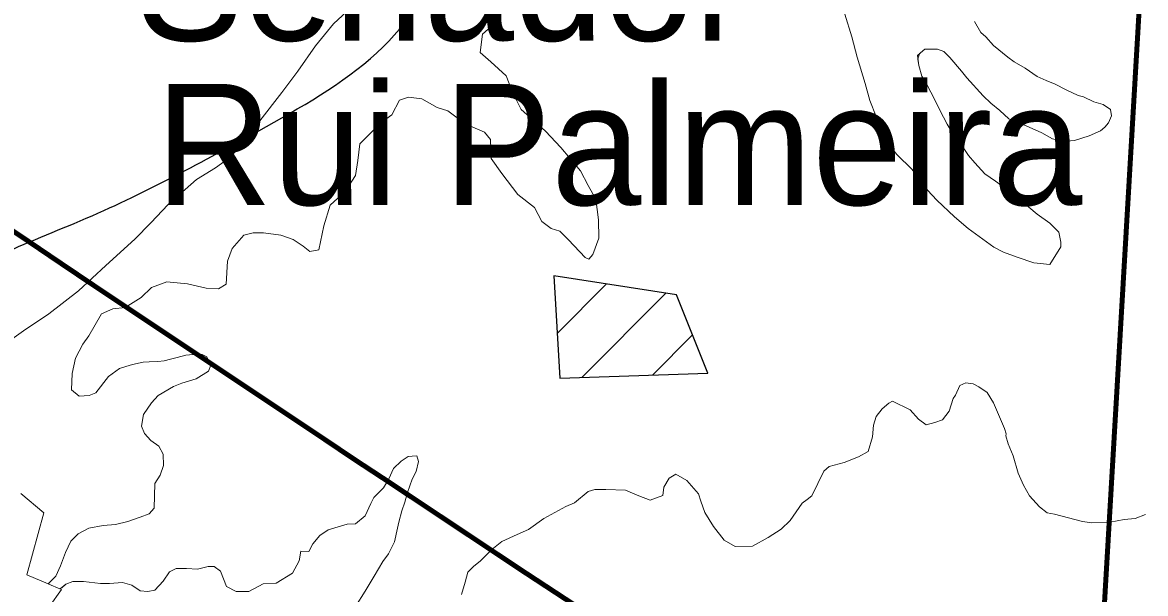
# Model space of a CAD drawing. Extents: x 553962 to 842807, y 8883888 to 9032388.
# Drawn here: x 669542 to 674180, y 8953134 to 8955492 of the extents above; entities that cross this region are included whole.
import ezdxf

# ---------------------------------------------------------------- set-up
doc = ezdxf.new("R2010")
doc.units = 0
doc.header["$LTSCALE"] = 160
for name, color, linetype, lineweight in [('21', 7, 'Continuous', 25), ('27', 7, 'Continuous', 90), ('28', 7, 'Continuous', 13), ('4', 7, 'Continuous', 13)]:
    doc.layers.add(name, color=color, linetype=linetype, lineweight=lineweight)
doc.layers.add('29', color=7, linetype='Continuous')

msp = doc.modelspace()

# ---------------------------------------------------------------- linework, layer by layer
at = {"layer": '21'}
msp.add_spline([(665209.5, 8949437.1), (665261.8, 8949907.3), (665888.8, 8950560.5), (666750.9, 8951187.5), (667665.3, 8951814.5), (668344.5, 8952363.1), (668788.7, 8952911.7), (669180.6, 8953564.9), (669154.4, 8954270.2), (669755.3, 8954662.1), (670486.8, 8955027.9), (671218.3, 8955785.5), (671166.1, 8956360.3), (671531.8, 8956726), (671479.6, 8956987.3), (670957.1, 8957405.3), (670695.8, 8957849.4), (671139.9, 8958502.5), (671845.3, 8959207.9), (672394, 8958789.9), (673047.1, 8959234), (673465.1, 8959834.9), (673177.7, 8960461.9), (673987.6, 8960749.3), (675163.2, 8960879.9), (676103.7, 8960906.1), (677253.2, 8961428.6), (677697.4, 8961559.2), (678115.4, 8962133.9), (678611.8, 8962369.1), (678820.8, 8962919.9), (679291, 8963704.1), (679918, 8964226.8), (679944.1, 8964697.3), (679709, 8965272.3), (679291, 8966004.2), (678115.4, 8966945.2)], degree=3, dxfattribs=at)
at = {"layer": '27'}
msp.add_lwpolyline([(675245, 8966459.9), (679425.4, 8960995.9), (674256, 8957288.3), (673931.9, 8951754.5)], dxfattribs=at)
msp.add_spline([(637260.6, 8972975.8), (641524.5, 8971056.2), (652526.1, 8965412.7), (653164.3, 8965062.8), (670790.5, 8953770.1), (686194, 8943929.9), (696283.3, 8937647.1)], degree=3, dxfattribs=at)
at = {"layer": '28'}
for p, q in [((671750, 8954207.7), (671954.5, 8954412.2)), ((671851.5, 8954026.4), (672199.5, 8954374.4)), ((672144.3, 8954036.4), (672309.7, 8954201.8))]:
    msp.add_line(p, q, dxfattribs=at)
at = {"layer": '28', "lineweight": 25}
msp.add_lwpolyline([(671735.9, 8954446), (671760.9, 8954023.3), (672373, 8954044.2), (672243, 8954367.7)], close=True, dxfattribs=at)
at = {"layer": '4'}
for p, q in [((671750, 8954207.7), (671954.5, 8954412.2)), ((671851.5, 8954026.4), (672199.5, 8954374.4)), ((672144.3, 8954036.4), (672309.7, 8954201.8))]:
    msp.add_line(p, q, dxfattribs=at)
for points in [[(670900.8, 8955555.2), (670826.8, 8955485.7), (670752.8, 8955394.7), (670678.8, 8955290.2), (670613.8, 8955203.2), (670522.3, 8955086.2), (670458.7, 8954996.8), (670394, 8954932), (670339.5, 8954891.3), (670260.8, 8954843.1), (670144.1, 8954740.1), (670071.8, 8954665.2), (670005.8, 8954596.6), (669886.6, 8954488.6), (669773.7, 8954384.4), (669650.6, 8954289.1), (669546.5, 8954219.2), (669410.8, 8954122.6)], [(673152.7, 8954946.7), (673124, 8954981.8), (673113.3, 8955017.9), (673066.9, 8955103.2), (673041.3, 8955168.9), (673022.2, 8955239.3), (672989.2, 8955348.3), (672966.8, 8955432.8), (672938.4, 8955526.4)], [(672938.4, 8955526.4), (672966.8, 8955432.8), (672989.2, 8955348.3), (673022.2, 8955239.3), (673041.3, 8955168.9), (673066.9, 8955103.2), (673113.3, 8955017.9), (673122.4, 8954987.1), (673125.9, 8954979.4), (673152.7, 8954946.7), (673216.5, 8954884.9), (673279.4, 8954798.9), (673317.3, 8954758.2), (673391, 8954689.7), (673447.7, 8954640.8), (673552.8, 8954564.7), (673593.9, 8954543), (673650.2, 8954523.5), (673718, 8954499.3), (673785, 8954493.1), (673829.4, 8954565.2), (673830.1, 8954584.2), (673821.4, 8954626.3), (673784.7, 8954663.1), (673732.7, 8954700.5), (673663.7, 8954758.7), (673619.3, 8954794.6), (673559.8, 8954836), (673516.5, 8954866.7), (673475, 8954912.6), (673449.4, 8954942.6), (673424.1, 8954979), (673390.1, 8955023.4), (673361.3, 8955071.3), (673330.4, 8955129.5), (673306.8, 8955178.5), (673279.4, 8955230.2), (673255.4, 8955270.4), (673244.3, 8955314), (673237.8, 8955355.7), (673250, 8955367), (673268.2, 8955381.6), (673320.2, 8955381.1), (673346.6, 8955372.5), (673371.1, 8955347.5), (673419.8, 8955291.3), (673441.7, 8955262.6), (673508.8, 8955189.2), (673540.8, 8955158.9), (673577.8, 8955128.4), (673614.6, 8955094.1), (673687.2, 8955064.9), (673752.1, 8955036), (673795.7, 8955011.6), (673837.1, 8955000), (673886.7, 8955004.6), (673947.1, 8955024.1), (673993.4, 8955044), (674011.7, 8955059.8), (674026.3, 8955077.1), (674038.7, 8955105.8), (674034.6, 8955132.6), (674004.9, 8955152.7), (673965.9, 8955164.2), (673923.5, 8955184.7)], [(671503, 8955497.4), (671441.8, 8955443.9), (671432.1, 8955368.2), (671476.7, 8955329.3), (671540, 8955272), (671567.6, 8955201.3), (671601.7, 8955133.1), (671649.3, 8955090), (671702.2, 8955043.5), (671765.5, 8954975.4), (671802.2, 8954931.7), (671846.2, 8954878.6), (671878.3, 8954819.1), (671909.3, 8954762.2), (671921.5, 8954676.7), (671922.7, 8954601.8), (671897.5, 8954534.2), (671881.5, 8954514.5), (671865.3, 8954521.4), (671796.8, 8954594.8), (671761.3, 8954630.3), (671724.9, 8954640.5), (671686.6, 8954669.8), (671656.9, 8954727.9), (671588.4, 8954781.6), (671522.2, 8954867.7), (671477, 8954929.8), (671475.3, 8955008), (671449.5, 8955038.3), (671401.8, 8955059.5), (671348.8, 8955090.1), (671298.8, 8955126.8), (671254.8, 8955140.2), (671192, 8955176.6), (671136.4, 8955183.3), (671099.5, 8955170.7), (671067.9, 8955111), (671018.5, 8955074), (670973, 8955027.4), (670934.9, 8954990.7), (670926.6, 8954921.3), (670917, 8954860.1), (670875.2, 8954793.5), (670812.8, 8954737.3), (670786.7, 8954652.5), (670766.7, 8954553.3), (670729.3, 8954546.3), (670701, 8954568.2), (670660.4, 8954595.7), (670609.3, 8954613.1), (670538.2, 8954623.7), (670495.5, 8954623.7), (670456.5, 8954613.4), (670407.5, 8954559.3), (670388.4, 8954506.1), (670383.7, 8954411.5), (670352.3, 8954391.7), (670301.1, 8954394.8), (670223.3, 8954413.2), (670138.2, 8954421), (670075.1, 8954398.3), (670031.9, 8954355.7), (669966.8, 8954315.7), (669915.2, 8954309.9), (669868.6, 8954288.7), (669816.5, 8954197.7), (669791.2, 8954164.3), (669760.7, 8954105.7), (669746.9, 8954042.4), (669744.5, 8953975.2)], [(671909.3, 8954762.2), (671878.3, 8954819.1), (671846.2, 8954878.6), (671802.2, 8954931.7), (671765.5, 8954975.4), (671702.2, 8955043.5), (671649.3, 8955090), (671601.7, 8955133.1), (671567.6, 8955201.3), (671540, 8955272), (671476.7, 8955329.3), (671432.1, 8955368.2), (671441.8, 8955443.9), (671503, 8955497.4)], [(673474, 8955496.2), (673500.3, 8955450.8), (673519.9, 8955432.4), (673551.7, 8955397), (673610.8, 8955348), (673636.8, 8955329.3), (673682.9, 8955303.6), (673732.4, 8955268.8), (673769.9, 8955252.3), (673806.1, 8955237.1), (673852.2, 8955213.9), (673900.9, 8955190.6), (673923.5, 8955184.7), (673965.9, 8955164.2), (674004.9, 8955152.7), (674034.6, 8955132.6), (674038.7, 8955105.8), (674026.3, 8955077.1), (674011.7, 8955059.8), (673993.4, 8955044), (673947.1, 8955024.1), (673886.7, 8955004.6), (673837.1, 8955000), (673795.7, 8955011.6), (673752.1, 8955036), (673687.2, 8955064.9), (673614.6, 8955094.1), (673577.8, 8955128.4), (673540.8, 8955158.9), (673508.8, 8955189.2), (673441.7, 8955262.6), (673419.8, 8955291.3), (673371.1, 8955347.5), (673346.6, 8955372.5), (673320.2, 8955381.1), (673268.2, 8955381.6), (673250, 8955367), (673246, 8955363.4), (673240.2, 8955340.7), (673244.3, 8955314), (673255.4, 8955270.4), (673279.4, 8955230.2), (673306.8, 8955178.5), (673330.4, 8955129.5), (673361.3, 8955071.3), (673390.1, 8955023.4), (673424.1, 8954979), (673449.4, 8954942.6), (673475, 8954912.6), (673516.5, 8954866.7), (673559.8, 8954836), (673619.3, 8954794.6), (673663.7, 8954758.7), (673732.7, 8954700.5), (673784.7, 8954663.1), (673821.4, 8954626.3), (673830.1, 8954584.2), (673829.4, 8954565.2), (673785, 8954493.1), (673718, 8954499.3), (673650.2, 8954523.5), (673593.9, 8954543), (673552.8, 8954564.7), (673447.7, 8954640.8), (673391, 8954689.7), (673317.3, 8954758.2), (673279.4, 8954798.9), (673216.5, 8954884.9), (673152.7, 8954946.7)], [(673923.5, 8955184.7), (673900.9, 8955190.6), (673852.2, 8955213.9), (673806.1, 8955237.1), (673769.9, 8955252.3), (673732.4, 8955268.8), (673682.9, 8955303.6), (673636.8, 8955329.3), (673610.8, 8955348), (673551.7, 8955397), (673519.9, 8955432.4), (673500.3, 8955450.8), (673474, 8955496.2)], [(669698.7, 8953248.5), (669719.5, 8953303.1), (669741.9, 8953350.3), (669772.4, 8953380.7), (669815.8, 8953403.6), (669874.9, 8953414.8), (669925.8, 8953419.8), (669977.9, 8953431.8), (670028.5, 8953449.7), (670065.1, 8953463.7), (670085.9, 8953486.1), (670089.3, 8953588), (670111, 8953623.4), (670124.6, 8953662.5), (670122.8, 8953709.5), (670104.7, 8953742.3), (670071.7, 8953765.7), (670046.7, 8953795), (670033.9, 8953825.7), (670042.2, 8953873.9), (670075.1, 8953921.3), (670102.4, 8953951.3), (670166.6, 8953989.2), (670200.9, 8954002.5), (670260, 8954020.7), (670311, 8954051.7), (670319.7, 8954077.4), (670304, 8954112), (670283.8, 8954120.6), (670247.1, 8954120.6), (670217.4, 8954118), (670180.7, 8954109), (670154.2, 8954101.6), (670127.8, 8954094.6), (670100.9, 8954091.5), (670065.8, 8954090.4), (670040.8, 8954089.2), (670009.6, 8954081.9), (669987.6, 8954076.8), (669942.8, 8954063.1), (669897.2, 8954030.8), (669845.8, 8953962.8), (669817.7, 8953951.7), (669776.3, 8953949.3), (669744.5, 8953975.2), (669746.9, 8954042.4), (669760.7, 8954105.7), (669791.2, 8954164.3), (669816.5, 8954197.7), (669868.6, 8954288.7), (669915.2, 8954309.9), (669966.8, 8954315.7), (670031.9, 8954355.7), (670075.1, 8954398.3), (670138.2, 8954421), (670223.3, 8954413.2), (670301.1, 8954394.8), (670352.3, 8954391.7), (670383.7, 8954411.5), (670388.4, 8954506.1), (670407.5, 8954559.3), (670456.5, 8954613.4), (670495.5, 8954623.7), (670538.2, 8954623.7), (670609.3, 8954613.1), (670660.4, 8954595.7), (670701, 8954568.2), (670729.3, 8954546.3), (670766.7, 8954553.3), (670786.7, 8954652.5), (670812.8, 8954737.3), (670875.2, 8954793.5), (670917, 8954860.1), (670926.6, 8954921.3), (670934.9, 8954990.7), (670973, 8955027.4), (671018.5, 8955074), (671067.9, 8955111), (671099.5, 8955170.7), (671136.4, 8955183.3), (671192, 8955176.6), (671254.8, 8955140.2), (671298.8, 8955126.8), (671348.8, 8955090.1), (671401.8, 8955059.5), (671449.5, 8955038.3), (671475.3, 8955008), (671477, 8954929.8), (671522.2, 8954867.7), (671588.4, 8954781.6), (671656.9, 8954727.9), (671686.6, 8954669.8), (671724.9, 8954640.5), (671761.3, 8954630.3), (671796.8, 8954594.8), (671865.3, 8954521.4), (671881.5, 8954514.5), (671897.5, 8954534.2), (671922.7, 8954601.8), (671921.5, 8954676.7), (671909.3, 8954762.2)], [(669744.5, 8953975.2), (669776.3, 8953949.3), (669817.7, 8953951.7), (669845.8, 8953962.8), (669897.2, 8954030.8), (669942.8, 8954063.1), (669987.6, 8954076.8), (670009.6, 8954081.9), (670040.8, 8954089.2), (670065.8, 8954090.4), (670100.9, 8954091.5), (670127.8, 8954094.6), (670154.2, 8954101.6), (670180.7, 8954109), (670217.4, 8954118), (670247.1, 8954120.6), (670283.8, 8954120.6), (670304, 8954112), (670319.7, 8954077.4), (670311, 8954051.7), (670260, 8954020.7), (670200.9, 8954002.5), (670166.6, 8953989.2), (670102.4, 8953951.3), (670075.1, 8953921.3), (670042.2, 8953873.9), (670033.9, 8953825.7), (670046.7, 8953795), (670071.7, 8953765.7), (670104.7, 8953742.3), (670122.8, 8953709.5), (670124.6, 8953662.5), (670111, 8953623.4), (670089.3, 8953588), (670085.9, 8953486.1), (670065.1, 8953463.7), (670028.5, 8953449.7), (669977.9, 8953431.8), (669925.8, 8953419.8), (669874.9, 8953414.8), (669815.8, 8953403.6), (669772.4, 8953380.7), (669741.9, 8953350.3), (669719.5, 8953303.1), (669698.7, 8953248.5), (669680, 8953205.9), (669653.1, 8953178.2), (669651.7, 8953172.5), (669696.6, 8953153.5), (669704.3, 8953158.4), (669722, 8953172.6), (669750.3, 8953183.3), (669793.9, 8953184.1), (669864.6, 8953176.4), (669901.6, 8953175.8), (669955.3, 8953179.5), (669993.9, 8953168.2), (670028.5, 8953145.5), (670059.6, 8953142), (670088.5, 8953147.7), (670122.6, 8953185.6), (670150.1, 8953224.3), (670177.2, 8953237.3), (670219.3, 8953237.7), (670264.6, 8953235.3), (670309.5, 8953246), (670333.4, 8953245.9), (670360.5, 8953226.8), (670385.4, 8953163.4), (670425.3, 8953142.3), (670476.6, 8953142.3), (670536.1, 8953174.2), (670589.7, 8953176.6), (670657.7, 8953218.8), (670684.8, 8953269.2), (670692.3, 8953308.5), (670725.2, 8953308.1), (670741.5, 8953339.3), (670770.7, 8953373.8), (670804.4, 8953396.7), (670882.7, 8953420.6), (670917, 8953421.9), (670957.5, 8953454.7), (670980.8, 8953505.9), (670993.1, 8953530.8), (671032.6, 8953570.1), (671055.4, 8953607.3), (671074.7, 8953649.8), (671106.2, 8953680.4), (671134.8, 8953699.7), (671151.4, 8953701.6), (671170.4, 8953702.2), (671177.2, 8953679.1), (671168.1, 8953637.6), (671151.8, 8953606.5), (671132.1, 8953551.3), (671121.8, 8953511.1), (671109.2, 8953476), (671096.1, 8953429.5), (671091.4, 8953404.3), (671078, 8953347.7)], [(671355.8, 8953130.9), (671371, 8953180.9), (671381.9, 8953222.1), (671404.3, 8953246.2), (671433, 8953269.2), (671480.3, 8953315.8), (671522.1, 8953348.6), (671585.3, 8953378.1), (671631.7, 8953399.3), (671695.4, 8953444), (671740.7, 8953469), (671786, 8953494.1), (671822.1, 8953509.3), (671878.2, 8953555.5), (671906.4, 8953563.4), (671950.8, 8953564.4), (672031.9, 8953561.5), (672086.9, 8953538), (672134.5, 8953519.8), (672185.9, 8953539.6), (672191, 8953573.7), (672212.6, 8953611), (672239.8, 8953626.5), (672285.8, 8953600.8), (672333.3, 8953545.8), (672343.7, 8953515), (672359.8, 8953468.8), (672395.8, 8953411.7), (672439.5, 8953354.3), (672485.5, 8953328.6), (672556.6, 8953329.9), (672621.3, 8953365.7), (672675.8, 8953400.6), (672712.6, 8953436.1), (672762.1, 8953507.9), (672782.9, 8953522.4), (672801.2, 8953538.2), (672851.7, 8953639.2), (672872.7, 8953658.8), (672935.4, 8953675.6), (672994.6, 8953698.9), (673034.7, 8953720.3), (673052, 8953780.6), (673056.2, 8953828.7), (673067.7, 8953865), (673092.9, 8953897.1), (673119.1, 8953920.3), (673134.6, 8953928.7), (673208.2, 8953893.1), (673242.4, 8953853.8), (673274.5, 8953831.1), (673310.4, 8953840), (673341.2, 8953851.6), (673369.1, 8953887.4), (673384.9, 8953938.9), (673395.6, 8953953.7), (673413.5, 8953993.7), (673438, 8954004.2)], [(674180, 8953460.5), (674136.3, 8953444.3), (674091.7, 8953439.5), (674034.2, 8953428.9), (673958.1, 8953426.5), (673918.9, 8953431.7), (673862.3, 8953446.3), (673804.5, 8953462.3), (673773, 8953467.2), (673742.2, 8953492.4), (673700.6, 8953537), (673675.5, 8953581), (673653.2, 8953631.3), (673632.9, 8953703.1), (673613, 8953752), (673602.8, 8953785.3), (673604.3, 8953792.9), (673597.5, 8953815.9), (673576.3, 8953863.6), (673551.8, 8953921.6), (673525.3, 8953964.4), (673491.9, 8953987.1), (673468.3, 8954000.6), (673438, 8954004.2), (673413.5, 8953993.7), (673395.6, 8953953.7), (673384.9, 8953938.9), (673369.1, 8953887.4), (673341.2, 8953851.6), (673310.4, 8953840), (673274.5, 8953831.1), (673242.4, 8953853.8), (673208.2, 8953893.1), (673134.6, 8953928.7), (673119.1, 8953920.3), (673092.9, 8953897.1), (673067.7, 8953865), (673056.2, 8953828.7), (673052, 8953780.6), (673034.7, 8953720.3), (672994.6, 8953698.9), (672935.4, 8953675.6), (672872.7, 8953658.8), (672851.7, 8953639.2), (672801.2, 8953538.2), (672782.9, 8953522.4), (672762.1, 8953507.9), (672712.6, 8953436.1), (672675.8, 8953400.6), (672621.3, 8953365.7), (672556.6, 8953329.9), (672485.5, 8953328.6), (672439.5, 8953354.3), (672395.8, 8953411.7), (672359.8, 8953468.8), (672343.7, 8953515), (672333.3, 8953545.8), (672285.8, 8953600.8), (672239.8, 8953626.5), (672212.6, 8953611), (672191, 8953573.7), (672185.9, 8953539.6), (672134.5, 8953519.8), (672086.9, 8953538), (672031.9, 8953561.5), (671950.8, 8953564.4), (671906.4, 8953563.4), (671878.2, 8953555.5), (671822.1, 8953509.3), (671786, 8953494.1), (671740.7, 8953469), (671695.4, 8953444), (671631.7, 8953399.3), (671585.3, 8953378.1), (671522.1, 8953348.6), (671480.3, 8953315.8), (671433, 8953269.2), (671404.3, 8953246.2), (671381.9, 8953222.1), (671371, 8953180.9), (671355.8, 8953130.9)], [(673438, 8954004.2), (673468.3, 8954000.6), (673491.9, 8953987.1), (673525.3, 8953964.4), (673551.8, 8953921.6), (673576.3, 8953863.6), (673597.5, 8953815.9), (673604.3, 8953792.9), (673602.8, 8953785.3), (673613, 8953752), (673632.9, 8953703.1), (673653.2, 8953631.3), (673675.5, 8953581), (673700.6, 8953537), (673742.2, 8953492.4), (673773, 8953467.2), (673804.5, 8953462.3), (673862.3, 8953446.3), (673918.9, 8953431.7), (673958.1, 8953426.5), (674034.2, 8953428.9), (674091.7, 8953439.5), (674136.3, 8953444.3), (674180, 8953460.5)], [(670917.6, 8953080.6), (670957.9, 8953143.9), (670994.4, 8953206), (671030.8, 8953266.9), (671053.4, 8953297.8), (671078, 8953347.7), (671091.4, 8953404.3), (671096.1, 8953429.5), (671109.2, 8953476), (671121.8, 8953511.1), (671132.1, 8953551.3), (671151.8, 8953606.5), (671168.1, 8953637.6), (671177.2, 8953679.1), (671170.4, 8953702.2), (671151.4, 8953701.6), (671134.8, 8953699.7), (671106.2, 8953680.4), (671074.7, 8953649.8), (671055.4, 8953607.3), (671032.6, 8953570.1), (670993.1, 8953530.8), (670980.8, 8953505.9), (670957.5, 8953454.7), (670917, 8953421.9), (670882.7, 8953420.6), (670804.4, 8953396.7), (670770.7, 8953373.8), (670741.5, 8953339.3), (670725.2, 8953308.1), (670692.3, 8953308.5), (670684.8, 8953269.2), (670657.7, 8953218.8), (670589.7, 8953176.6), (670536.1, 8953174.2), (670476.6, 8953142.3), (670425.3, 8953142.3), (670385.4, 8953163.4), (670360.5, 8953226.8), (670333.4, 8953245.9), (670309.5, 8953246), (670264.6, 8953235.3), (670219.3, 8953237.7), (670177.2, 8953237.3), (670150.1, 8953224.3), (670122.6, 8953185.6), (670088.5, 8953147.7), (670059.6, 8953142), (670028.5, 8953145.5), (669993.9, 8953168.2), (669955.3, 8953179.5), (669901.6, 8953175.8), (669864.6, 8953176.4), (669793.9, 8953184.1), (669750.3, 8953183.3), (669722, 8953172.6), (669697.7, 8953153.1), (669703.6, 8953150.6), (669652.4, 8953079.9)], [(669535.3, 8953547.7), (669630.5, 8953467.3), (669559.7, 8953211.5), (669648.8, 8953173.8), (669680, 8953205.9), (669698.7, 8953248.5)], [(671078, 8953347.7), (671053.4, 8953297.8), (671030.8, 8953266.9), (670994.4, 8953206), (670957.9, 8953143.9), (670917.6, 8953080.6)]]:
    msp.add_lwpolyline(points, dxfattribs=at)
msp.add_lwpolyline([(671735.9, 8954446), (671760.9, 8954023.3), (672373, 8954044.2), (672243, 8954367.7)], close=True, dxfattribs=at)

# ---------------------------------------------------------------- texts
at = {"layer": '29'}
for s, p in [('Senador', (670009.9, 8955416.6)), ('Rui Palmeira', (670091.2, 8954738.2))]:
    msp.add_text(s, height=500, dxfattribs=at).set_placement(p)

doc.saveas('drawing.dxf')
